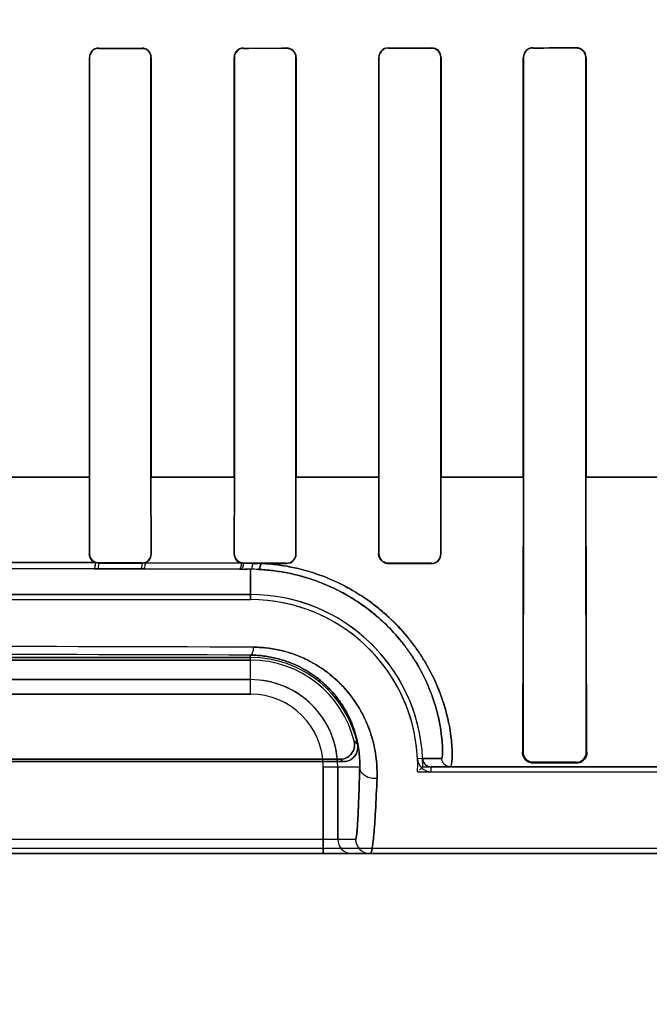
# Model space of a CAD drawing. Header units: millimetres. Extents: x 0 to 297, y 0 to 210.
# Tile 349 of 446: x 242.82 to 243.015, y 157.397 to 157.703. Entities that reach past the tile are written whole.
import ezdxf

# ---------------------------------------------------------------- set-up
doc = ezdxf.new("R2010")
doc.units = ezdxf.units.MM
doc.header["$LTSCALE"] = 16.335
doc.layers.get('0').update_dxf_attribs({"linetype": 'CONTINUOUS'})
for name, color, linetype in [('AXES_REF', 7, 'CONTINUOUS'), ('INTFCLR_1', 7, 'CONTINUOUS'), ('INTFCLR_72935', 7, 'CONTINUOUS')]:
    doc.layers.add(name, color=color, linetype=linetype)

msp = doc.modelspace()

# ---------------------------------------------------------------- linework, layer by layer
at = {"color": 7, "linetype": 'Continuous'}
for radius in [8.7262453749, 8.7255, 8.6696226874]:
    msp.add_circle((241.415033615, 154.4105885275), radius, dxfattribs=at)
msp.add_arc((241.415033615, 154.4105885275), 8.64, 278.2771290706, 261.7228709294, dxfattribs=at)
at = {"layer": 'AXES_REF', "color": 9, "linetype": 'Continuous'}
msp.add_circle((241.415033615, 154.4105885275), 5.3357191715, dxfattribs=at)
msp.add_arc((241.415033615, 154.4105885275), 7.9600610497, 94.4118118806, 85.5881881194, dxfattribs=at)
at = {"layer": 'INTFCLR_1', "color": 9, "linetype": 'Continuous'}
for p, q in [((242.8440352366, 157.6938560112), (242.8440352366, 157.6939510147)), ((242.8575352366, 157.6939578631), (242.8575352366, 157.6938624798)), ((242.8890352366, 157.6938827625), (242.8890352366, 157.6939793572)), ((242.9025352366, 157.6939909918), (242.9025352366, 157.6938937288)), ((242.9340352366, 157.693924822), (242.9340352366, 157.6940240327)), ((242.9475352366, 157.6940408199), (242.9475352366, 157.6939405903)), ((242.9790352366, 157.6939834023), (242.9790352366, 157.6940865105)), ((242.9925352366, 157.6941090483), (242.9925352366, 157.6940044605)), ((242.8411612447, 157.6910757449), (242.8412561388, 157.6910757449)), ((242.8603234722, 157.6910757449), (242.8604189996, 157.6910757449)), ((242.8861339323, 157.6910757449), (242.8862303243, 157.6910757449)), ((242.9053556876, 157.6910757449), (242.905453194, 157.6910757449)), ((242.9310903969, 157.6910757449), (242.9311892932, 157.6910757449)), ((242.9504036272, 157.6910757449), (242.9505042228, 157.6910757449)), ((242.9760292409, 157.6910757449), (242.9761318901, 157.6910757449)), ((242.995468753, 157.6910757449), (242.9955738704, 157.6910757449)), ((242.8153012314, 157.5605738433), (242.8412592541, 157.5605738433)), ((242.860326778, 157.5605738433), (242.8862297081, 157.5605738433)), ((242.9053552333, 157.5605738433), (242.931189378, 157.5605738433)), ((242.9504035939, 157.5605738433), (242.9761322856, 157.5605738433)), ((242.9954717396, 157.5605738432), (243.0210610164, 157.5605738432)), ((242.8412475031, 157.5367195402), (242.841149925, 157.5367195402)), ((242.8604303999, 157.5367195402), (242.8603321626, 157.5367195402)), ((242.8862215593, 157.5367195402), (242.8861224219, 157.5367195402)), ((242.9054648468, 157.5367195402), (242.9053645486, 157.5367195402)), ((242.9311803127, 157.5367195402), (242.9310785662, 157.5367195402)), ((242.9505162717, 157.5367195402), (242.9504127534, 157.5367195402)), ((242.8135053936, 157.5321708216), (242.8426649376, 157.5321210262)), ((242.8429959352, 157.5340240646), (242.8136738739, 157.5340754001)), ((242.8426649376, 157.5321210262), (242.8437073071, 157.5321187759)), ((242.8437073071, 157.5321187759), (242.8571327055, 157.5320841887)), ((242.8440352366, 157.5338299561), (242.8440352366, 157.5339284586)), ((242.8571327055, 157.5320841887), (242.8580694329, 157.5320814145)), ((242.8575352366, 157.5339219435), (242.8575352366, 157.5338230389)), ((242.8580694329, 157.5320814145), (242.8877955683, 157.5319783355)), ((242.8883778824, 157.5338769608), (242.8584862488, 157.5339832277)), ((242.8877955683, 157.5319783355), (242.8884547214, 157.5319756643)), ((242.8884547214, 157.5319756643), (242.8903421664, 157.5319678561)), ((242.8890352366, 157.5338013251), (242.8890352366, 157.5339015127)), ((242.8912852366, 157.5225216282), (242.8912852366, 157.5319638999)), ((242.9025352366, 157.5338904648), (242.9025352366, 157.5337895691)), ((242.9340352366, 157.5337561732), (242.9340352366, 157.5338591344)), ((242.9475352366, 157.5338432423), (242.9475352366, 157.5337391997)), ((242.8912852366, 157.4931536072), (242.8912852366, 157.5052652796)), ((242.8912852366, 157.4976529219), (242.6752852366, 157.4976529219)), ((242.6752852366, 157.4931536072), (242.8912852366, 157.4931536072)), ((242.9447563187, 157.4731461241), (242.9431712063, 157.4730699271)), ((242.9447563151, 157.473146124), (242.9506823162, 157.4731584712)), ((242.9759904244, 157.4750757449), (242.9757889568, 157.4750757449)), ((242.9958215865, 157.4750757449), (242.9956137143, 157.4750757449)), ((242.9138630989, 157.4705757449), (242.9138630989, 157.4435757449)), ((242.9138630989, 157.4705757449), (242.9251854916, 157.4705757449)), ((242.9183624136, 157.4480757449), (242.9183624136, 157.4705757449)), ((242.9474537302, 157.4689888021), (242.9474536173, 157.4705757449)), ((243.1626820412, 157.4705757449), (242.9474536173, 157.4705757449)), ((242.9790352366, 157.4717693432), (242.9790352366, 157.4720128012)), ((242.9925352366, 157.4719893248), (242.9925352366, 157.4717403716)), ((242.642636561, 157.4480757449), (242.9239339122, 157.4480757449)), ((243.1626812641, 157.4435757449), (242.4038891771, 157.4435757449))]:
    msp.add_line(p, q, dxfattribs=at)
at = {"layer": 'INTFCLR_1', "color": 6, "linetype": 'Continuous'}
for p, q in [((242.8411612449, 157.691075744), (242.8411612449, 157.5605757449)), ((242.8412561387, 157.6910757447), (242.8412561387, 157.5605757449)), ((242.8603234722, 157.5605757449), (242.8603234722, 157.6910757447)), ((242.8604189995, 157.5605757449), (242.8604189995, 157.691075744)), ((242.8861339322, 157.691075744), (242.8861339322, 157.5605757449)), ((242.8862303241, 157.6910757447), (242.8862303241, 157.5605757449)), ((242.9053556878, 157.5605757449), (242.9053556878, 157.6910757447)), ((242.9054531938, 157.5605757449), (242.9054531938, 157.691075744)), ((242.9310903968, 157.691075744), (242.9310903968, 157.5605757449)), ((242.931189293, 157.6910757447), (242.931189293, 157.5605757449)), ((242.9504036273, 157.5605757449), (242.9504036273, 157.6910757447)), ((242.9505042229, 157.5605757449), (242.9505042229, 157.691075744)), ((242.9760292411, 157.691075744), (242.9760292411, 157.5605757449)), ((242.9761318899, 157.6910757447), (242.9761318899, 157.5605757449)), ((242.995468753, 157.5605757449), (242.995468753, 157.6910757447)), ((242.9955738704, 157.5605757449), (242.9955738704, 157.691075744)), ((242.8411612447, 157.560575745), (242.841149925, 157.5367195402)), ((242.8412561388, 157.560575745), (242.8412475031, 157.5367195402)), ((242.8603321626, 157.5367195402), (242.8603234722, 157.560575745)), ((242.8604303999, 157.5367195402), (242.8604189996, 157.560575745)), ((242.8861339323, 157.560575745), (242.8861224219, 157.5367195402)), ((242.8862303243, 157.560575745), (242.8862215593, 157.5367195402)), ((242.9053645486, 157.5367195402), (242.9053556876, 157.560575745)), ((242.9054648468, 157.5367195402), (242.905453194, 157.560575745)), ((242.9310903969, 157.560575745), (242.9310785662, 157.5367195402)), ((242.9311892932, 157.560575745), (242.9311803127, 157.5367195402)), ((242.9504127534, 157.5367195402), (242.9504036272, 157.560575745)), ((242.9505162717, 157.5367195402), (242.9505042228, 157.560575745)), ((242.9760292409, 157.5605757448), (242.9757889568, 157.4750757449)), ((242.9761318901, 157.5605757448), (242.9759904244, 157.4750757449)), ((242.9956137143, 157.4750757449), (242.995468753, 157.5605757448)), ((242.9958215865, 157.4750757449), (242.9955738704, 157.5605757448)), ((242.8440352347, 157.5338299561), (242.8429959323, 157.5340240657)), ((242.8440352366, 157.5339284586), (242.8575352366, 157.5339219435)), ((242.8575352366, 157.5338230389), (242.8440352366, 157.5338299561)), ((242.8890352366, 157.5339015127), (242.9025352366, 157.5338904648)), ((242.891882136, 157.5337989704), (242.889984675, 157.5338005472)), ((242.8944830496, 157.5337967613), (242.8927495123, 157.5337982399)), ((242.9025352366, 157.5337895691), (242.8944830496, 157.5337967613)), ((242.9340352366, 157.5338591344), (242.9475352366, 157.5338432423)), ((242.9340352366, 157.5337561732), (242.9475352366, 157.5337391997)), ((242.8912852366, 157.524108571), (242.6752852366, 157.524108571)), ((242.6752852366, 157.5225216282), (242.8912852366, 157.5225216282)), ((242.6752852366, 157.5045216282), (242.8912852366, 157.5045216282)), ((242.8912852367, 157.5037342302), (242.6752852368, 157.5037342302)), ((242.6474415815, 157.4729500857), (242.919128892, 157.4729500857)), ((242.9201162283, 157.4721626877), (242.6464542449, 157.4721626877)), ((242.9790352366, 157.4720128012), (242.9925352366, 157.4719893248)), ((242.9790352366, 157.4717693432), (242.9925352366, 157.4717403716)), ((242.9474536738, 157.4689888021), (243.1725352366, 157.4689888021)), ((243.1626820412, 157.4451626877), (242.4038884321, 157.4451626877))]:
    msp.add_line(p, q, dxfattribs=at)
at = {"layer": 'INTFCLR_1', "color": 7, "linetype": 'Continuous'}
msp.add_lwpolyline([(242.9340352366, 157.5337561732), (242.9339066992, 157.5337591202), (242.9337782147, 157.5337676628), (242.9336500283, 157.5337818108), (242.9335225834, 157.5338015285), (242.9333959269, 157.5338268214), (242.933269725, 157.5338578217), (242.9331440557, 157.533894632), (242.9330193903, 157.5339372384), (242.9328960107, 157.5339856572)], dxfattribs=at)
at = {"layer": 'INTFCLR_1', "color": 6, "linetype": 'Continuous'}
for centre, radius, start, end in [((242.8440367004, 157.6910755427), 0.0028754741, 90.0291658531, 179.9959891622), ((242.8575366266, 157.6910756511), 0.0027868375, 0.0019232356, 90.02857993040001), ((242.8890377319, 157.6910755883), 0.0029037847, 90.0492335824, 179.9969285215), ((242.9025368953, 157.6910746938), 0.0029162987, 0.0206325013, 90.03258351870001), ((242.9025374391, 157.6910755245), 0.002818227, 0.0044764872, 90.0447732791), ((242.934039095, 157.6910754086), 0.0029486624, 90.07497625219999, 179.9934830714), ((242.9475381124, 157.6910747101), 0.0029661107, 0.0199713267, 90.05555009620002), ((242.9475377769, 157.6910747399), 0.0028658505, 0.02008877, 90.0507851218), ((242.9790409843, 157.6910747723), 0.0030117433, 90.1093410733, 179.9815152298), ((242.9925390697, 157.6910747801), 0.0029296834, 0.0188647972, 90.07496866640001), ((242.9925395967, 157.6910747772), 0.0030342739, 0.0182560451, 90.08233243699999), ((242.8575366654, 157.5367174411), 0.002795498, 269.9707165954, 0.04302164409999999), ((242.9025378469, 157.5367165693), 0.0029270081, 269.9489032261, 0.0581549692), ((242.9025376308, 157.5367173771), 0.0028269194, 269.9514744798, 0.0438416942), ((242.9475390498, 157.5367164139), 0.0029772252, 269.9266161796, 0.0601649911), ((242.9475387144, 157.5367172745), 0.0028740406, 269.930667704, 0.0451670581), ((242.8575334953, 157.5367364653), 0.0029134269, 270.0341582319, 289.0880984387), ((242.8890386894, 157.536725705), 0.0029243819, 256.940469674, 269.9323622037), ((242.8912852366, 157.4705757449), 0.0535328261, 2.752115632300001, 90.00000002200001), ((242.8912852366, 157.4705757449), 0.0519458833, 2.7521172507, 89.99999981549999), ((242.8912852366, 157.4705757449), 0.0339458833, 11.8889150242, 89.9999997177), ((242.8912852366, 157.4705757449), 0.0331584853, 13.8352360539, 89.9999998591), ((242.9474534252, 157.4732759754), 0.004287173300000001, 182.7547671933, 270.0040800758), ((242.9474534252, 157.4732759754), 0.0027002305, 182.7555718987, 270.0040764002), ((242.9925405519, 157.4750624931), 0.0030731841, 269.9009024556, 0.2470645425)]:
    msp.add_arc(centre, radius, start, end, dxfattribs=at)
at = {"layer": 'INTFCLR_1', "color": 9, "linetype": 'Continuous'}
for centre, radius, start, end in [((242.891016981, 157.4710922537), 0.06087223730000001, 87.41888879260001, 89.7475080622), ((242.7831778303, 131.2576342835), 26.2503226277, 89.7620658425, 90.23746647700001), ((242.7832856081, 130.6339043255), 26.8715781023, 89.76972176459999, 90.23027982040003), ((242.8912852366, 157.4705757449), 0.027077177, 0, 89.9999999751), ((242.8912852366, 157.4705757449), 0.0225778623, 359.9999999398, 89.99999975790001), ((242.8654411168, 157.4141439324), 0.0866663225, 47.04018103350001, 47.95594694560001), ((242.8732664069, 157.4144293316), 0.0743508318, 50.94114727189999, 51.9143403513), ((242.922862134, 157.4480754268), 0.0044997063, 179.9959491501, 269.9948331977), ((242.928433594, 157.4480753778), 0.004499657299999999, 179.9953249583, 269.9964844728)]:
    msp.add_arc(centre, radius, start, end, dxfattribs=at)
at = {"layer": 'INTFCLR_1', "color": 6, "linetype": 'Continuous'}
for centre, major_axis, ratio, start_param, end_param in [((242.7832852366, 157.695575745), (0.4693968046, 0), 0.0034906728, -1.4410108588, -1.4119473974), ((242.7832852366, 157.695575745), (0.4963968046, 0), 0.0034906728, -1.4481068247, -1.4206549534), ((242.7832852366, 157.6955757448), (0.4693968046, 0), 0.0034906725, -1.3435565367, -1.313931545), ((242.7832852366, 157.6955757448), (0.4963968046, 0), 0.0034906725, -1.3561158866, -1.328192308), ((242.7832852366, 157.6955757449), (0.4693968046, 0), 0.0034906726, -1.2438455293, -1.2133136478), ((242.7832852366, 157.6955757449), (0.4963968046, 0), 0.0034906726, -1.2622347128, -1.2335556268), ((242.7832852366, 157.6955757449), (0.4693968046, 0), 0.0034906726, -1.140627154, -1.1087454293), ((242.7832852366, 157.6955757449), (0.4963968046, 0), 0.0034906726, -1.165444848, -1.1356558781)]:
    msp.add_ellipse(centre, major_axis=major_axis, ratio=ratio, start_param=start_param, end_param=end_param, dxfattribs=at)
for points, knots in [([(242.8440352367, 157.6938560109), (242.8434953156, 157.6938557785), (242.8420523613, 157.6934463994), (242.8412561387, 157.6919473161), (242.8412561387, 157.6910757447)], [0, 0, 0, 0, 0.3825178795, 1, 1, 1, 1]), ([(242.8604189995, 157.691075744), (242.8604189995, 157.6916311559), (242.8599993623, 157.6931270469), (242.8584435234, 157.6939583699), (242.8575352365, 157.693957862)], [0, 0, 0, 0, 0.3794577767, 1, 1, 1, 1]), ([(242.8890352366, 157.6938827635), (242.8884869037, 157.6938823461), (242.8870297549, 157.6934653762), (242.8862303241, 157.6919524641), (242.8862303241, 157.6910757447)], [0, 0, 0, 0, 0.3847809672, 1, 1, 1, 1]), ([(242.9340352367, 157.6939248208), (242.9334732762, 157.6939241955), (242.9319935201, 157.6934950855), (242.931189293, 157.691960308), (242.931189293, 157.6910757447)], [0, 0, 0, 0, 0.3884904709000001, 1, 1, 1, 1]), ([(242.9790352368, 157.6939834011), (242.9784535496, 157.6939825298), (242.9769420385, 157.6935358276), (242.9761318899, 157.6919705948), (242.9761318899, 157.6910757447)], [0, 0, 0, 0, 0.3939538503, 1, 1, 1, 1]), ([(242.8429959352, 157.5340240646), (242.8425554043, 157.5341943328), (242.8415804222, 157.5348728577), (242.8411492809, 157.5360532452), (242.841149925, 157.5367195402)], [0, 0, 0, 0, 0.4148046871, 1, 1, 1, 1]), ([(242.8412475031, 157.5367195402), (242.8412471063, 157.5361774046), (242.8416560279, 157.5347283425), (242.8431607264, 157.5339288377), (242.8440352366, 157.5339284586)], [0, 0, 0, 0, 0.38268962, 1, 1, 1, 1]), ([(242.8584862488, 157.5339832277), (242.8589573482, 157.5341468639), (242.8599823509, 157.5348282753), (242.8604310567, 157.5360449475), (242.8604303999, 157.5367195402)], [0, 0, 0, 0, 0.4250477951, 1, 1, 1, 1]), ([(242.8861224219, 157.5367195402), (242.8861218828, 157.5361711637), (242.8864885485, 157.5348657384), (242.887665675, 157.5340424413), (242.8883778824, 157.5338769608)], [0, 0, 0, 0, 0.4285680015, 1, 1, 1, 1]), ([(242.8862215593, 157.5367195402), (242.886221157, 157.5361780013), (242.8866280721, 157.5347165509), (242.8881471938, 157.5339021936), (242.8890352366, 157.5339015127)], [0, 0, 0, 0, 0.3788093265, 1, 1, 1, 1]), ([(242.9311803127, 157.5367195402), (242.9311798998, 157.5361771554), (242.9315855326, 157.5346956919), (242.9331274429, 157.5338601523), (242.9340352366, 157.5338591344)], [0, 0, 0, 0, 0.3740123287, 1, 1, 1, 1]), ([(242.919128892, 157.4729500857), (242.9196222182, 157.4729500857), (242.9206136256, 157.4731136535), (242.9219327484, 157.4738234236), (242.922947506, 157.4749217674), (242.9236525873, 157.4765087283), (242.9236569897, 157.4777932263), (242.9234817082, 157.4785049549)], [0, 0, 0, 0, 0.1831398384, 0.3651953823, 0.546521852, 0.727886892, 1, 1, 1, 1]), ([(242.9245029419, 157.4775691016), (242.924602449, 157.4770964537), (242.9246507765, 157.4761114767), (242.9242445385, 157.4746955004), (242.923410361, 157.4734815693), (242.9220481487, 157.4724594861), (242.9208304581, 157.4721626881), (242.9201162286, 157.4721626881)], [0, 0, 0, 0, 0.1827103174, 0.3654384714, 0.5479257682, 0.7298247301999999, 1, 1, 1, 1]), ([(242.9757889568, 157.4750757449), (242.9757825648, 157.4745442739), (242.9760232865, 157.4735433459), (242.9771180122, 157.4721999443), (242.9783203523, 157.4717708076), (242.9790352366, 157.4717693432)], [0, 0, 0, 0, 0.313544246, 0.5782796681, 1, 1, 1, 1]), ([(242.9759904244, 157.4750757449), (242.975987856, 157.4744508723), (242.9764628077, 157.4728554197), (242.9781066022, 157.4720143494), (242.9790352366, 157.4720128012)], [0, 0, 0, 0, 0.4022352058, 1, 1, 1, 1])]:
    msp.add_open_spline(points, degree=3, knots=knots, dxfattribs=at)
at = {"layer": 'INTFCLR_1', "color": 7, "linetype": 'Continuous'}
for points, knots in [([(242.9310785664, 157.5367195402), (242.931076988, 157.5361578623), (242.9314988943, 157.5346238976), (242.9330948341, 157.5337557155), (242.9340352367, 157.5337561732)], [0, 0, 0, 0, 0.3739341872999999, 1, 1, 1, 1]), ([(242.9925352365, 157.4717403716), (242.9929923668, 157.4717414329), (242.9939217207, 157.4719388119), (242.9953426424, 157.472969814), (242.9958241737, 157.4742820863), (242.9958215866, 157.4750757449)], [0, 0, 0, 0, 0.2670795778, 0.5363016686, 1, 1, 1, 1])]:
    msp.add_open_spline(points, degree=3, knots=knots, dxfattribs=at)
at = {"layer": 'INTFCLR_1', "color": 9, "linetype": 'Continuous'}
for points, knots in [([(242.8429959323, 157.5340240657), (242.8429767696, 157.5335684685), (242.842933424, 157.5329401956), (242.842809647, 157.5323587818), (242.8427224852, 157.5321287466), (242.8426649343, 157.5321210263)], [0, 0, 0, 0, 0.6993437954, 0.9109465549, 1, 1, 1, 1]), ([(242.8440352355, 157.5338299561), (242.8440130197, 157.5334183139), (242.8439118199, 157.5329733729), (242.8438792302, 157.5321414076), (242.8437073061, 157.5321187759)], [0, 0, 0, 0, 0.7039054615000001, 1, 1, 1, 1]), ([(242.8575352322, 157.5338230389), (242.8575084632, 157.5334041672), (242.8574180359, 157.5329353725), (242.8573139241, 157.5321036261), (242.8571327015, 157.5320841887)], [0, 0, 0, 0, 0.6972332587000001, 1, 1, 1, 1]), ([(242.8584862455, 157.5339832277), (242.8584620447, 157.533526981), (242.858364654, 157.5330189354), (242.8582678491, 157.532102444), (242.8580694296, 157.5320814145)], [0, 0, 0, 0, 0.6960312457, 1, 1, 1, 1]), ([(242.8883778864, 157.5338769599), (242.8883438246, 157.5334190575), (242.8882634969, 157.5328615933), (242.888010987, 157.5319944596), (242.8877955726, 157.5319783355)], [0, 0, 0, 0, 0.6800622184, 1, 1, 1, 1]), ([(242.88903524, 157.5338013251), (242.8889990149, 157.533359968), (242.8889198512, 157.532818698), (242.8886629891, 157.5319911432), (242.8884547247, 157.5319756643)], [0, 0, 0, 0, 0.6795377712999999, 1, 1, 1, 1]), ([(242.891882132, 157.5337989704), (242.8918451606, 157.5333551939), (242.8917661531, 157.5328065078), (242.8914963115, 157.5319791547), (242.8912852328, 157.5319638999)], [0, 0, 0, 0, 0.6778576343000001, 1, 1, 1, 1]), ([(242.8944830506, 157.5337967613), (242.8944272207, 157.5333343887), (242.8943243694, 157.5327536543), (242.8939841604, 157.5319087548), (242.8937582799, 157.5319027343)], [0, 0, 0, 0, 0.6733216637, 1, 1, 1, 1]), ([(242.9506823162, 157.4731584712), (242.950772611, 157.4731603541), (242.9508250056, 157.4736360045), (242.9509196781, 157.474234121), (242.9509396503, 157.4755147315), (242.9509130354, 157.4769073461), (242.9508173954, 157.4784663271), (242.9506061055, 157.4807127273), (242.9501152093, 157.4839942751), (242.9493017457, 157.487538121), (242.9484992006, 157.4902409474), (242.9479381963, 157.4919178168), (242.9469514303, 157.4946489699), (242.9450958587, 157.4989135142), (242.9427386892, 157.503057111), (242.9408764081, 157.5058553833), (242.9394961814, 157.5078017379), (242.9368303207, 157.511220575), (242.933347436, 157.5149126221), (242.9299415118, 157.5178905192), (242.9278402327, 157.5195511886), (242.9245124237, 157.5220032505), (242.9190957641, 157.525317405), (242.9125455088, 157.5281567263), (242.9069897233, 157.5298861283), (242.9012047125, 157.5312356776), (242.8967476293, 157.5317679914), (242.8937582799, 157.5319027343)], [0, 0, 0, 0, 0.0029919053, 0.0110777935, 0.0243792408, 0.0429042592, 0.058192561, 0.07586276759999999, 0.1177336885, 0.1679505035, 0.1961907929, 0.2111044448, 0.2265222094, 0.2923864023, 0.3648838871, 0.384083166, 0.4037307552, 0.4439154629, 0.5276324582, 0.5713409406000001, 0.5937027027, 0.616339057, 0.7082652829, 0.8033325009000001, 0.8520081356, 0.9008693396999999, 1, 1, 1, 1]), ([(242.9533793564, 157.4705757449), (242.9534911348, 157.4705757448), (242.9536737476, 157.4710414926), (242.953790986, 157.4717500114), (242.9539138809, 157.4731015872), (242.9539341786, 157.4746149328), (242.9538890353, 157.476291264), (242.9537298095, 157.4787105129), (242.953287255, 157.4822420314), (242.9524926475, 157.4860586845), (242.9516881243, 157.4889696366), (242.9511207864, 157.490775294), (242.9501188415, 157.4937131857), (242.9482172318, 157.498299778), (242.9457758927, 157.5027624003), (242.9438396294, 157.5057761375), (242.942404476, 157.5078700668), (242.9396303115, 157.5115451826), (242.9359939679, 157.5155182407), (242.9324282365, 157.5187253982), (242.9302282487, 157.5205126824), (242.9267474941, 157.5231480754), (242.9210770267, 157.5267112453), (242.9142030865, 157.5297683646), (242.9083712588, 157.5316292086), (242.9023017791, 157.5330800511), (242.8976215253, 157.5336523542), (242.8944830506, 157.5337967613)], [0, 0, 0, 0, 0.003486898, 0.0118306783, 0.0253686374, 0.044159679, 0.0596403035, 0.0775150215, 0.1198323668, 0.1705134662, 0.1989847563, 0.214011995, 0.2295496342, 0.2958092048, 0.3686035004, 0.3878602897, 0.4075449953, 0.4477792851, 0.5314286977, 0.5750165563, 0.597294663, 0.6198308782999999, 0.7111959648, 0.8054560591, 0.8536503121, 0.9019924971, 1, 1, 1, 1]), ([(242.8921881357, 157.5077304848), (242.892148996, 157.5074010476), (242.8920297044, 157.506682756), (242.89183811, 157.5058657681), (242.8914719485, 157.5052792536), (242.8912852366, 157.5052652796)], [0, 0, 0, 0, 0.3686700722, 0.7919314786, 1, 1, 1, 1]), ([(242.9305696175, 157.4669763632), (242.9306485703, 157.4690073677), (242.9304799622, 157.4732424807), (242.9294173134, 157.4785447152), (242.9281556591, 157.482294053), (242.9272509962, 157.4844934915), (242.9256639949, 157.4878864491), (242.9232850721, 157.4917170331), (242.9203375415, 157.4951877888), (242.9184296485, 157.497111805), (242.9153017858, 157.4999450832), (242.9117301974, 157.5023783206), (242.9078482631, 157.5043022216), (242.9050866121, 157.5054644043), (242.9014708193, 157.5066337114), (242.8976970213, 157.5073602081), (242.8945818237, 157.5076719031), (242.8929902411, 157.5077288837), (242.8921881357, 157.5077304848)], [0, 0, 0, 0, 0.0977077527, 0.2028363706, 0.2587347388, 0.2876544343, 0.317117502, 0.4387813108, 0.5027649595, 0.5357085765, 0.568963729, 0.7056218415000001, 0.7412693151, 0.7771963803, 0.8495710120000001, 0.9235103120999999, 0.9614412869, 1, 1, 1, 1]), ([(242.9251854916, 157.4705757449), (242.9252330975, 157.4723018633), (242.9250512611, 157.4759055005), (242.924079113, 157.4804101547), (242.9229516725, 157.4835949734), (242.9221447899, 157.4854641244), (242.9207335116, 157.488358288), (242.9186238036, 157.4916203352), (242.916028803, 157.4945696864), (242.9143483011, 157.4962068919), (242.9115877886, 157.4986271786), (242.9084472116, 157.5007028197), (242.9050383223, 157.5023348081), (242.9026118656, 157.5033309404), (242.8994329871, 157.5043246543), (242.8961209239, 157.504947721), (242.8933861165, 157.505212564), (242.8919892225, 157.5052620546), (242.8912852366, 157.5052652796)], [0, 0, 0, 0, 0.0959594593, 0.1995928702, 0.2548412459, 0.2834842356, 0.3126854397, 0.4337578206, 0.4977028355, 0.5307025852, 0.5640660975, 0.7017044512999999, 0.7377296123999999, 0.7740631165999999, 0.8473851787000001, 0.9223847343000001, 0.9608780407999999, 1, 1, 1, 1]), ([(242.9533793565, 157.4705757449), (242.9527087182, 157.4705757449), (242.9513145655, 157.4711191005), (242.9507114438, 157.472488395), (242.9506823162, 157.4731584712)], [0, 0, 0, 0, 0.4999736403, 1, 1, 1, 1]), ([(242.9251854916, 157.4705757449), (242.9251056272, 157.4673123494), (242.9249787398, 157.4627570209), (242.92478238, 157.4576379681), (242.9246728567, 157.4552825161), (242.9245758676, 157.4533839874), (242.9244455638, 157.4515139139), (242.9243218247, 157.4496340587), (242.9241293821, 157.4487758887), (242.9240643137, 157.4480770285), (242.9239339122, 157.4480757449)], [0, 0, 0, 0, 0.433822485, 0.6057424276, 0.6805165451, 0.7475306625, 0.8573118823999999, 0.9353819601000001, 0.9826693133, 1, 1, 1, 1]), ([(242.9305696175, 157.4669763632), (242.9299554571, 157.4668811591), (242.928639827, 157.4669025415), (242.9268237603, 157.4676060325), (242.9255149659, 157.4689263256), (242.9251918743, 157.4700626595), (242.9251854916, 157.4705757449)], [0, 0, 0, 0, 0.2575068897, 0.5335811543, 0.787394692, 1, 1, 1, 1]), ([(242.9284333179, 157.4435757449), (242.9285914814, 157.4435757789), (242.9288562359, 157.4442269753), (242.9290755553, 157.4452213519), (242.9293598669, 157.4471316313), (242.9295569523, 157.4490979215), (242.9297260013, 157.451069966), (242.9299087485, 157.4535203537), (242.930235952, 157.4588421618), (242.9304396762, 157.4635815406), (242.9305696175, 157.4669763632)], [0, 0, 0, 0, 0.0200957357, 0.0681862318, 0.1464023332, 0.2559464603, 0.3227422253, 0.3972360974, 0.5683490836, 1, 1, 1, 1])]:
    msp.add_open_spline(points, degree=3, knots=knots, dxfattribs=at)
at = {"layer": 'INTFCLR_1', "color": 7, "linetype": 'Continuous'}
msp.add_open_spline([(242.9958215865, 157.4750757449), (242.9958286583, 157.4745139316), (242.9957294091, 157.4739040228), (242.9954113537, 157.4734408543)], degree=3, dxfattribs=at)
at = {"layer": 'INTFCLR_72935', "color": 9, "linetype": 'Continuous'}
for p, q in [((242.8440352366, 157.6939510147), (242.8440352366, 157.6938560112)), ((242.8575352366, 157.6938624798), (242.8575352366, 157.6939578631)), ((242.8890352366, 157.6939793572), (242.8890352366, 157.6938827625)), ((242.9025352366, 157.6938937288), (242.9025352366, 157.6939909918)), ((242.9340352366, 157.6940240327), (242.9340352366, 157.693924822)), ((242.9475352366, 157.6939405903), (242.9475352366, 157.6940408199)), ((242.9790352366, 157.6940865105), (242.9790352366, 157.6939834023)), ((242.9925352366, 157.6940044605), (242.9925352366, 157.6941090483)), ((242.8412561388, 157.6910757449), (242.8411612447, 157.6910757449)), ((242.8604189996, 157.6910757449), (242.8603234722, 157.6910757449)), ((242.8862303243, 157.6910757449), (242.8861339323, 157.6910757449)), ((242.905453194, 157.6910757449), (242.9053556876, 157.6910757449)), ((242.9311892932, 157.6910757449), (242.9310903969, 157.6910757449)), ((242.9505042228, 157.6910757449), (242.9504036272, 157.6910757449)), ((242.9761318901, 157.6910757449), (242.9760292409, 157.6910757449)), ((242.9955738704, 157.6910757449), (242.995468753, 157.6910757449)), ((242.8412602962, 157.5605738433), (242.8153017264, 157.5605738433)), ((242.8862296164, 157.5605738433), (242.8603250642, 157.5605738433)), ((242.9311894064, 157.5605738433), (242.9053554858, 157.5605738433)), ((242.9761333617, 157.5605738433), (242.950403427, 157.5605738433)), ((243.0210606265, 157.5605738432), (242.9954727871, 157.5605738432)), ((242.841149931, 157.5367257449), (242.8412475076, 157.5367257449)), ((242.8603321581, 157.5367257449), (242.8604303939, 157.5367257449)), ((242.886122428, 157.5367257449), (242.8862215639, 157.5367257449)), ((242.905364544, 157.5367257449), (242.9054648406, 157.5367257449)), ((242.9310785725, 157.5367257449), (242.9311803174, 157.5367257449)), ((242.9504127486, 157.5367257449), (242.9505162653, 157.5367257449)), ((242.8426811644, 157.5321209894), (242.8134909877, 157.5321708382)), ((242.8136593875, 157.5340754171), (242.8430122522, 157.5340240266)), ((242.8437069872, 157.5321187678), (242.8426811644, 157.5321209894)), ((242.8571323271, 157.5320841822), (242.8437069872, 157.5321187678)), ((242.8440352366, 157.5339346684), (242.8440352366, 157.5338361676)), ((242.8580516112, 157.5320814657), (242.8571323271, 157.5320841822)), ((242.8575352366, 157.5338292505), (242.8575352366, 157.5339281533)), ((242.8878232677, 157.5319782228), (242.8580516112, 157.5320814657)), ((242.8584683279, 157.5339832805), (242.8884057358, 157.5338768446)), ((242.8884542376, 157.531975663), (242.8878232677, 157.5319782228)), ((242.8890352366, 157.5339077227), (242.8890352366, 157.5338075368)), ((242.8912852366, 157.5319638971), (242.8893983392, 157.5319717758)), ((242.8912852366, 157.5319638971), (242.8912852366, 157.5225216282)), ((242.9025352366, 157.5337957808), (242.9025352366, 157.5338966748)), ((242.9340352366, 157.5338653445), (242.9340352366, 157.5337623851)), ((242.9475352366, 157.5337454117), (242.9475352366, 157.5338494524)), ((242.8912852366, 157.4931536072), (242.8912852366, 157.5052652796)), ((242.6752852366, 157.4976529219), (242.8912852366, 157.4976529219)), ((242.8912852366, 157.4931536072), (242.6752852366, 157.4931536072)), ((242.9506823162, 157.4731584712), (242.9447563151, 157.473146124)), ((242.9757889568, 157.4750757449), (242.9759904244, 157.4750757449)), ((242.9956137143, 157.4750757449), (242.9958215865, 157.4750757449)), ((242.9138630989, 157.4435757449), (242.9138630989, 157.4705757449)), ((242.9138630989, 157.4705757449), (242.9251854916, 157.4705757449)), ((242.9183624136, 157.4705757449), (242.9183624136, 157.4480757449)), ((242.9474536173, 157.4705757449), (243.1626820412, 157.4705757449)), ((242.9790352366, 157.4720128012), (242.9790352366, 157.4717693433)), ((242.9925352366, 157.4717403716), (242.9925352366, 157.4719893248)), ((242.642636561, 157.4480757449), (242.9239339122, 157.4480757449)), ((242.4038892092, 157.4435757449), (243.1626812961, 157.4435757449))]:
    msp.add_line(p, q, dxfattribs=at)
at = {"layer": 'INTFCLR_72935', "color": 6, "linetype": 'Continuous'}
for p, q in [((242.8411612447, 157.5605757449), (242.8411612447, 157.691075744)), ((242.841256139, 157.5605757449), (242.841256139, 157.6910757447)), ((242.860323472, 157.6910757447), (242.860323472, 157.5605757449)), ((242.8604189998, 157.691075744), (242.8604189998, 157.5605757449)), ((242.8861339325, 157.5605757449), (242.8861339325, 157.691075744)), ((242.8862303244, 157.5605757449), (242.8862303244, 157.6910757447)), ((242.9053556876, 157.6910757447), (242.9053556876, 157.5605757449)), ((242.9054531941, 157.691075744), (242.9054531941, 157.5605757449)), ((242.9310903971, 157.5605757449), (242.9310903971, 157.691075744)), ((242.9311892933, 157.5605757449), (242.9311892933, 157.6910757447)), ((242.9504036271, 157.6910757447), (242.9504036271, 157.5605757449)), ((242.9505042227, 157.691075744), (242.9505042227, 157.5605757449)), ((242.9760292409, 157.5605757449), (242.9760292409, 157.691075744)), ((242.9761318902, 157.5605757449), (242.9761318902, 157.6910757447)), ((242.9954687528, 157.6910757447), (242.9954687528, 157.5605757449)), ((242.9955738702, 157.691075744), (242.9955738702, 157.5605757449)), ((242.8411612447, 157.5605757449), (242.841149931, 157.5367257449)), ((242.8412475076, 157.5367257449), (242.8412561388, 157.5605757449)), ((242.8603234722, 157.5605757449), (242.860332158, 157.5367257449)), ((242.8604303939, 157.5367257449), (242.8604189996, 157.5605757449)), ((242.8861339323, 157.5605757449), (242.886122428, 157.5367257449)), ((242.8862215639, 157.5367257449), (242.8862303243, 157.5605757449)), ((242.9053556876, 157.5605757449), (242.905364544, 157.5367257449)), ((242.9054648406, 157.5367257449), (242.905453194, 157.5605757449)), ((242.9310903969, 157.5605757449), (242.9310785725, 157.5367257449)), ((242.9311803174, 157.5367257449), (242.9311892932, 157.5605757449)), ((242.9504036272, 157.5605757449), (242.9504127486, 157.5367257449)), ((242.9505162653, 157.5367257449), (242.9505042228, 157.5605757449)), ((242.9760292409, 157.5605757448), (242.9757889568, 157.4750757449)), ((242.9759904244, 157.4750757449), (242.9761318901, 157.5605757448)), ((242.995468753, 157.5605757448), (242.9956137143, 157.4750757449)), ((242.9958215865, 157.4750757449), (242.9955738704, 157.5605757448)), ((242.8430122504, 157.5340240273), (242.8440352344, 157.5338361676)), ((242.8575352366, 157.5339281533), (242.8440352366, 157.5339346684)), ((242.8440352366, 157.5338361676), (242.8575352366, 157.5338292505)), ((242.9025352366, 157.5338966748), (242.8890352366, 157.5339077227)), ((242.8890352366, 157.5338075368), (242.8909339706, 157.5338059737)), ((242.8918826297, 157.5338051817), (242.8935225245, 157.5338037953)), ((242.8943419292, 157.5338030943), (242.9025352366, 157.5337957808)), ((242.9475352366, 157.5338494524), (242.9340352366, 157.5338653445)), ((242.9340352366, 157.5337623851), (242.9475352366, 157.5337454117)), ((242.6752852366, 157.524108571), (242.8912852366, 157.524108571)), ((242.6752852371, 157.5225216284), (242.8912852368, 157.5225216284)), ((242.8912852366, 157.5045216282), (242.6752852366, 157.5045216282)), ((242.6752852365, 157.5037342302), (242.8912852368, 157.5037342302)), ((242.9191288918, 157.4729500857), (242.6474415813, 157.4729500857)), ((242.6464542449, 157.4721626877), (242.9201162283, 157.4721626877)), ((242.9448180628, 157.4705757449), (242.943743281, 157.4695117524)), ((242.9448180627, 157.4705757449), (242.9474536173, 157.4705757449)), ((242.9925352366, 157.4719893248), (242.9790352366, 157.4720128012)), ((242.9790352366, 157.4717693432), (242.9925352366, 157.4717403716)), ((242.9432068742, 157.4689888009), (243.1725352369, 157.4689888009)), ((243.1626820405, 157.4451626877), (242.4038884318, 157.4451626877))]:
    msp.add_line(p, q, dxfattribs=at)
at = {"layer": 'INTFCLR_72935', "color": 7, "linetype": 'Continuous'}
msp.add_lwpolyline([(242.9328951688, 157.5339922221), (242.9330166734, 157.5339444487), (242.9331402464, 157.5339020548), (242.9332656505, 157.5338651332), (242.9333929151, 157.5338337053), (242.9335215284, 157.5338079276), (242.9336504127, 157.5337879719), (242.9337790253, 157.5337738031), (242.933907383, 157.5337653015), (242.9340352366, 157.5337623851)], dxfattribs=at)
at = {"layer": 'INTFCLR_72935', "color": 6, "linetype": 'Continuous'}
for centre, radius, start, end in [((242.8440365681, 157.6910755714), 0.0027804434, 90.0274416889, 179.9964294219), ((242.8575367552, 157.6910756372), 0.0028822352, 0.0021223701, 90.03018308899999), ((242.8890375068, 157.6910756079), 0.0028071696, 90.0463389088, 179.997208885), ((242.9025376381, 157.6910754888), 0.0029155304, 0.0050147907, 90.0471936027), ((242.93403972, 157.6910747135), 0.0029493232, 90.08709593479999, 179.9799802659), ((242.9340387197, 157.6910754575), 0.0028493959, 90.07004037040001, 179.9942251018), ((242.9475390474, 157.6910756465), 0.0029651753, 0.0018844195, 90.0736370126), ((242.9790409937, 157.6910747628), 0.0030117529, 90.1095227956, 179.9813334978), ((242.9790396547, 157.69107564), 0.0029077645, 90.08705475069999, 179.9979373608), ((242.9925404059, 157.691075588), 0.0030334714, 0.002945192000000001, 90.09763487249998), ((242.8575366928, 157.5367236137), 0.0027954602, 269.9701544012, 0.0436818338), ((242.9025378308, 157.5367227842), 0.0029270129, 269.9492195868, 0.0579559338), ((242.9025376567, 157.5367235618), 0.0028268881, 269.9509487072, 0.04424693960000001), ((242.9475390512, 157.5367226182), 0.0029772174, 269.9265895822, 0.06017280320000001), ((242.947538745, 157.536723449), 0.0028739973, 269.9300564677, 0.0457702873), ((242.8575336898, 157.5367419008), 0.0029126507, 270.0305134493, 288.7167080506), ((242.8890385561, 157.5367311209), 0.002923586, 257.4991384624, 269.934888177), ((242.8912852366, 157.4705757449), 0.0535328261, 0, 90.0000000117), ((242.8912852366, 157.4705757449), 0.0519458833, 358.2493445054, 89.99999981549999), ((242.8912852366, 157.4705757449), 0.0339458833, 11.8889150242, 89.9999997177), ((242.8912852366, 157.4705757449), 0.0331584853, 13.8352360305, 89.9999997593), ((242.9925405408, 157.475062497), 0.0030731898, 269.9011098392, 0.2469909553)]:
    msp.add_arc(centre, radius, start, end, dxfattribs=at)
at = {"layer": 'INTFCLR_72935', "color": 9, "linetype": 'Continuous'}
for centre, radius, start, end in [((242.8910170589, 157.4710929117), 0.0608715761, 87.54559419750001, 89.7475738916), ((242.7832848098, 131.2347381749), 26.2732198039, 89.7625045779, 90.237493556), ((242.7832848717, 130.6344433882), 26.8710390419, 89.76971557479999, 90.2302828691), ((242.8912852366, 157.4705757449), 0.0270771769, 0, 90.0000000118), ((242.8912852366, 157.4705757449), 0.0225778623, 359.9999999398, 89.99999975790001), ((242.8654412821, 157.4141441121), 0.0866660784, 47.0401800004, 47.9559484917), ((242.8732663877, 157.414429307), 0.074350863, 50.9411477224, 51.9143403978), ((242.9228621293, 157.4480754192), 0.0044996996, 179.9958530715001, 269.9948930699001), ((242.928433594, 157.4480753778), 0.004499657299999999, 179.9953248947, 269.9953244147)]:
    msp.add_arc(centre, radius, start, end, dxfattribs=at)
at = {"layer": 'INTFCLR_72935', "color": 7, "linetype": 'Continuous'}
msp.add_arc((242.9790462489, 157.4750193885), 0.0032500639, 218.4060205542, 269.8058624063, dxfattribs=at)
at = {"layer": 'INTFCLR_72935', "color": 6, "linetype": 'Continuous'}
for centre, major_axis, ratio, start_param, end_param in [((242.7832852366, 157.695575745), (0.4693968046, 0), 0.0034906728, -1.4410108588, -1.4119473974), ((242.7832852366, 157.695575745), (0.4963968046, 0), 0.0034906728, -1.4481068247, -1.4206549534), ((242.7832852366, 157.6955757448), (0.4693968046, 0), 0.0034906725, -1.3435565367, -1.313931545), ((242.7832852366, 157.6955757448), (0.4963968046, 0), 0.0034906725, -1.3561158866, -1.328192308), ((242.7832852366, 157.6955757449), (0.4693968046, 0), 0.0034906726, -1.2438455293, -1.2133136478), ((242.7832852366, 157.6955757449), (0.4963968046, 0), 0.0034906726, -1.2622347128, -1.2335556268), ((242.7832852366, 157.6955757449), (0.4693968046, 0), 0.0034906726, -1.140627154, -1.1087454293), ((242.7832852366, 157.6955757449), (0.4963968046, 0), 0.0034906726, -1.165444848, -1.1356558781)]:
    msp.add_ellipse(centre, major_axis=major_axis, ratio=ratio, start_param=start_param, end_param=end_param, dxfattribs=at)
for points, knots in [([(242.8440352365, 157.6939510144), (242.8434662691, 157.6939507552), (242.8419713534, 157.6935171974), (242.8411612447, 157.6919673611), (242.8411612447, 157.691075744)], [0, 0, 0, 0, 0.3895477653, 1, 1, 1, 1]), ([(242.8575352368, 157.6938624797), (242.858088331, 157.6938627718), (242.8595388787, 157.6934422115), (242.860323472, 157.6919391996), (242.860323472, 157.6910757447)], [0, 0, 0, 0, 0.3904518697, 1, 1, 1, 1]), ([(242.8890352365, 157.6939793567), (242.8884608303, 157.693978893), (242.8869516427, 157.6935408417), (242.8861339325, 157.691976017), (242.8861339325, 157.691075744)], [0, 0, 0, 0, 0.3895127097, 1, 1, 1, 1]), ([(242.9025352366, 157.6938937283), (242.9030987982, 157.6938942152), (242.9045669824, 157.6934649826), (242.9053556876, 157.6919452), (242.9053556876, 157.6910757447)], [0, 0, 0, 0, 0.3932693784, 1, 1, 1, 1]), ([(242.9475352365, 157.6939405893), (242.9481148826, 157.6939412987), (242.9496094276, 157.6934984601), (242.9504036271, 157.6919537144), (242.9504036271, 157.6910757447)], [0, 0, 0, 0, 0.3976674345, 1, 1, 1, 1]), ([(242.9925352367, 157.694004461), (242.9931385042, 157.6940054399), (242.9946692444, 157.693542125), (242.9954687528, 157.6919636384), (242.9954687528, 157.6910757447)], [0, 0, 0, 0, 0.4045625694, 1, 1, 1, 1]), ([(242.8430122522, 157.5340240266), (242.8425548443, 157.5341976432), (242.8415731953, 157.5348857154), (242.8411492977, 157.5360704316), (242.841149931, 157.5367257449)], [0, 0, 0, 0, 0.4274550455, 1, 1, 1, 1]), ([(242.8440352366, 157.5339346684), (242.8435050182, 157.5339348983), (242.8420591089, 157.5343335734), (242.8412468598, 157.535840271), (242.8412475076, 157.5367257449)], [0, 0, 0, 0, 0.3745293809, 1, 1, 1, 1]), ([(242.8584683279, 157.5339832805), (242.8589485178, 157.5341465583), (242.8599822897, 157.5348309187), (242.8604310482, 157.536053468), (242.8604303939, 157.5367257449)], [0, 0, 0, 0, 0.4300162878, 1, 1, 1, 1]), ([(242.886122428, 157.5367257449), (242.8861219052, 157.5361938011), (242.8864765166, 157.5348822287), (242.8876679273, 157.5340406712), (242.8884057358, 157.5338768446)], [0, 0, 0, 0, 0.41308918, 1, 1, 1, 1]), ([(242.8890352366, 157.5339077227), (242.8885099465, 157.5339081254), (242.8870527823, 157.5343010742), (242.8862208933, 157.5358228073), (242.8862215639, 157.5367257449)], [0, 0, 0, 0, 0.3677915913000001, 1, 1, 1, 1]), ([(242.9340352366, 157.5338653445), (242.9334998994, 157.5338659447), (242.9320207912, 157.5342674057), (242.9311796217, 157.5358114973), (242.9311803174, 157.5367257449)], [0, 0, 0, 0, 0.3693038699, 1, 1, 1, 1]), ([(242.9234817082, 157.4785049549), (242.923599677, 157.4780259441), (242.9236779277, 157.4770241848), (242.9233041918, 157.4755736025), (242.9224803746, 157.4743256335), (242.9211080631, 157.4732615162), (242.9198618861, 157.4729500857), (242.9191288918, 157.4729500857)], [0, 0, 0, 0, 0.1831388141, 0.3651957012, 0.546523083, 0.7278870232, 1, 1, 1, 1]), ([(242.9201162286, 157.4721626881), (242.9205992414, 157.4721626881), (242.9215730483, 157.4723183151), (242.9228749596, 157.4730075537), (242.9238909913, 157.4740739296), (242.92461051, 157.4756174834), (242.9246500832, 157.4768701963), (242.9245029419, 157.4775691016)], [0, 0, 0, 0, 0.182711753, 0.3654392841, 0.5479261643, 0.7298259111, 1, 1, 1, 1]), ([(242.9790352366, 157.4720128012), (242.9784515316, 157.4720137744), (242.976867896, 157.47245611), (242.9759864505, 157.4741089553), (242.9759904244, 157.4750757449)], [0, 0, 0, 0, 0.3764620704, 1, 1, 1, 1])]:
    msp.add_open_spline(points, degree=3, knots=knots, dxfattribs=at)
at = {"layer": 'INTFCLR_72935', "color": 7, "linetype": 'Continuous'}
for points, knots in [([(242.9340352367, 157.533762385), (242.9334654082, 157.5337627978), (242.9319315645, 157.5341956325), (242.9310738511, 157.5357929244), (242.9310785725, 157.5367257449)], [0, 0, 0, 0, 0.3792130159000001, 1, 1, 1, 1]), ([(242.9790352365, 157.4717693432), (242.9785581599, 157.4717728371), (242.9775490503, 157.4720013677), (242.9761856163, 157.4731156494), (242.9757945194, 157.4743771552), (242.9757889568, 157.4750757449)], [0, 0, 0, 0, 0.2813125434, 0.588068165, 1, 1, 1, 1]), ([(242.9958215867, 157.4750757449), (242.9958234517, 157.4745695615), (242.9956011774, 157.4735486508), (242.99449445, 157.4721703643), (242.9932469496, 157.4717409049), (242.9925352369, 157.4717403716)], [0, 0, 0, 0, 0.2952302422, 0.5848979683, 1, 1, 1, 1])]:
    msp.add_open_spline(points, degree=3, knots=knots, dxfattribs=at)
at = {"layer": 'INTFCLR_72935', "color": 9, "linetype": 'Continuous'}
for points, knots in [([(242.8430122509, 157.5340240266), (242.8429930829, 157.533568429), (242.8429497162, 157.5329401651), (242.8428259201, 157.5323587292), (242.8427387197, 157.5321287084), (242.8426811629, 157.5321209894)], [0, 0, 0, 0, 0.6993358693, 0.9109390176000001, 1, 1, 1, 1]), ([(242.8440352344, 157.5338361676), (242.8440130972, 157.5334230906), (242.8439115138, 157.5329766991), (242.8438795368, 157.5321414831), (242.8437069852, 157.5321187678)], [0, 0, 0, 0, 0.7038671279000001, 1, 1, 1, 1]), ([(242.8575352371, 157.5338292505), (242.8575085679, 157.533408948), (242.857417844, 157.5329387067), (242.8573141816, 157.5321036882), (242.8571323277, 157.5320841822)], [0, 0, 0, 0, 0.6972127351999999, 1, 1, 1, 1]), ([(242.8584683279, 157.5339832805), (242.858444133, 157.5335270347), (242.8583467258, 157.5330190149), (242.8582500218, 157.5321024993), (242.8580516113, 157.5320814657)], [0, 0, 0, 0, 0.6960398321, 1, 1, 1, 1]), ([(242.8884057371, 157.5338768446), (242.888371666, 157.5334189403), (242.8882913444, 157.5328614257), (242.8880387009, 157.5319943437), (242.8878232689, 157.5319782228)], [0, 0, 0, 0, 0.6800460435, 1, 1, 1, 1]), ([(242.8890352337, 157.5338075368), (242.8889991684, 157.5333647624), (242.8889199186, 157.5328220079), (242.8886631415, 157.5319911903), (242.8884542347, 157.531975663)], [0, 0, 0, 0, 0.6795542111, 1, 1, 1, 1]), ([(242.8918826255, 157.5338051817), (242.8918458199, 157.5333599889), (242.8917667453, 157.5328098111), (242.8914969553, 157.531979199), (242.8912852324, 157.5319638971)], [0, 0, 0, 0, 0.6778765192, 1, 1, 1, 1]), ([(242.8943419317, 157.5338030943), (242.8942872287, 157.5333409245), (242.8941857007, 157.5327610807), (242.8938492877, 157.5319152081), (242.8936238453, 157.5319086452)], [0, 0, 0, 0, 0.6735752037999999, 1, 1, 1, 1]), ([(242.8936238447, 157.5319086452), (242.8951462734, 157.531843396), (242.8974232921, 157.5316599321), (242.9004313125, 157.5312462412), (242.9048171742, 157.5304756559), (242.9111695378, 157.528751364), (242.9171666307, 157.5261540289), (242.920926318, 157.5241140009), (242.9233368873, 157.5226944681), (242.9272946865, 157.5200787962), (242.9323957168, 157.5159174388), (242.9363874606, 157.5116921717), (242.9387389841, 157.5087729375), (242.9401812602, 157.5068655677), (242.9424294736, 157.5035983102), (242.9450827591, 157.4989397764), (242.9471222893, 157.4942587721), (242.9483611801, 157.4907045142), (242.9492977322, 157.4875535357), (242.9501109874, 157.4840150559), (242.9506023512, 157.4807408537), (242.9508152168, 157.4784951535), (242.9509123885, 157.476926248), (242.9509399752, 157.4755220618), (242.9509194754, 157.4742343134), (242.9508252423, 157.4736350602), (242.950772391, 157.4731603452), (242.9506823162, 157.4731584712)], [0, 0, 0, 0, 0.0504049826, 0.0754701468, 0.1004172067, 0.1976821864, 0.2923554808, 0.3158069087, 0.3391571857, 0.3848705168, 0.4726183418, 0.5562450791, 0.5765755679, 0.5966022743, 0.6353305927, 0.7076952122, 0.7735465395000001, 0.8039159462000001, 0.8321593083, 0.8822452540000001, 0.9238886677, 0.9415162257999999, 0.9569439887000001, 0.9756228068, 0.9889540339, 0.9970198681, 1, 1, 1, 1]), ([(242.894341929, 157.5338030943), (242.895940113, 157.5337329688), (242.8983305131, 157.5335362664), (242.9014874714, 157.5330918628), (242.9060924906, 157.5322632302), (242.9127630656, 157.5304063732), (242.9190487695, 157.5276143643), (242.9229853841, 157.5254206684), (242.9255128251, 157.5238939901), (242.9296629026, 157.5210773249), (242.9350034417, 157.5165960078), (242.9391669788, 157.5120537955), (242.9416152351, 157.5089156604), (242.9431167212, 157.506862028), (242.9454563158, 157.5033435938), (242.9482027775, 157.4983276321), (242.9502955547, 157.4932928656), (242.9515487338, 157.4894681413), (242.9524889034, 157.4860753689), (242.953282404, 157.4822643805), (242.9537271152, 157.4787407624), (242.9538872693, 157.4763224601), (242.953930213, 157.4748186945), (242.9539187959, 157.473559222), (242.9538534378, 157.4722712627), (242.9537374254, 157.4714656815), (242.9535587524, 157.4705757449), (242.9533793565, 157.4705757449)], [0, 0, 0, 0, 0.0498334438, 0.07461969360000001, 0.0992938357, 0.1955685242, 0.2894475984, 0.3127362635, 0.3359388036, 0.3814094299, 0.4688644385, 0.5524318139, 0.5727823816, 0.5928418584, 0.6316672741, 0.7043361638, 0.7705893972, 0.8011954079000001, 0.8296713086, 0.8802261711, 0.9223182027, 0.9401504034, 0.9557748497, 0.9690128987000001, 0.9798390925, 0.9944115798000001, 1, 1, 1, 1]), ([(242.8921890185, 157.5077321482), (242.8921174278, 157.5071295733), (242.8919931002, 157.5063696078), (242.891572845, 157.5052868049), (242.8912852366, 157.5052652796)], [0, 0, 0, 0, 0.6778322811, 1, 1, 1, 1]), ([(242.8921890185, 157.5077321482), (242.8937653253, 157.5077255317), (242.8968814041, 157.5075177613), (242.9006965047, 157.5067840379), (242.9036346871, 157.5059365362), (242.9064607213, 157.504934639), (242.9098128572, 157.5034025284), (242.9129285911, 157.5015214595), (242.9152416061, 157.4998453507), (242.9184291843, 157.4972581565), (242.9212354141, 157.494290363), (242.9235815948, 157.4910674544), (242.9249733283, 157.4889430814), (242.927041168, 157.4852317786), (242.9285657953, 157.481320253), (242.929466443, 157.4779517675), (242.9299468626, 157.4757916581), (242.9305232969, 157.4721508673), (242.9306466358, 157.4690136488), (242.9305693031, 157.4669757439)], [0, 0, 0, 0, 0.07576554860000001, 0.1496535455, 0.1862589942, 0.222667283, 0.2936951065, 0.3629842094, 0.3972150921, 0.4309196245, 0.5602806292, 0.5916889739, 0.6225159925, 0.6822898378, 0.795654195, 0.8229722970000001, 0.8498699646, 0.9019779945, 1, 1, 1, 1]), ([(242.8912852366, 157.5052652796), (242.8926691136, 157.5052589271), (242.8954038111, 157.5050804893), (242.8987541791, 157.5044537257), (242.9013360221, 157.5037300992), (242.9038178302, 157.5028757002), (242.9067623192, 157.5015701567), (242.9095043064, 157.4999659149), (242.9115412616, 157.4985362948), (242.9143411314, 157.4963366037), (242.9168159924, 157.4938103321), (242.9188935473, 157.4910597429), (242.9201237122, 157.4892523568), (242.9219531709, 157.4860997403), (242.9233154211, 157.4827698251), (242.9241290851, 157.4799008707), (242.9245653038, 157.4780647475), (242.9250977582, 157.4749742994), (242.9252332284, 157.4723074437), (242.9251854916, 157.4705757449)], [0, 0, 0, 0, 0.0768945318, 0.1518411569, 0.1889359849, 0.2258041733, 0.2976116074, 0.3674940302, 0.4019450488, 0.4358167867, 0.5653104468, 0.5966266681, 0.6273338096, 0.6867317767, 0.7989198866, 0.8259012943, 0.852415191, 0.9037433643, 1, 1, 1, 1]), ([(242.9533793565, 157.4705757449), (242.9527087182, 157.4705757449), (242.9513145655, 157.4711191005), (242.9507114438, 157.472488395), (242.9506823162, 157.4731584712)], [0, 0, 0, 0, 0.4999736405, 1, 1, 1, 1]), ([(242.9239339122, 157.4480757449), (242.9240644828, 157.4480768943), (242.9241293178, 157.4487808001), (242.9242690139, 157.4493650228), (242.9243543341, 157.4503546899), (242.9244752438, 157.4517588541), (242.9246880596, 157.4552804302), (242.9249490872, 157.4617061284), (242.9251058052, 157.4673185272), (242.9251854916, 157.4705757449)], [0, 0, 0, 0, 0.0173530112, 0.0648907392, 0.1003173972, 0.1436562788, 0.2544703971, 0.5669985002, 1, 1, 1, 1]), ([(242.9305693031, 157.4669757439), (242.9299551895, 157.4668805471), (242.9286395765, 157.4669022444), (242.9268237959, 157.4676061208), (242.9255149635, 157.4689263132), (242.9251918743, 157.4700626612), (242.9251854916, 157.4705757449)], [0, 0, 0, 0, 0.257493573, 0.5335701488, 0.7873901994, 1, 1, 1, 1]), ([(242.9305693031, 157.4669757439), (242.9304407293, 157.4635875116), (242.9302351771, 157.4588573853), (242.9298791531, 157.4530338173), (242.9296184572, 157.4497118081), (242.9293628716, 157.4471567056), (242.9290769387, 157.4452309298), (242.9288577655, 157.4442293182), (242.9285916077, 157.4435757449), (242.9284332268, 157.4435757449)], [0, 0, 0, 0, 0.4308180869, 0.6011902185, 0.7420543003, 0.8526084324, 0.9315336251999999, 0.9798761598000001, 1, 1, 1, 1])]:
    msp.add_open_spline(points, degree=3, knots=knots, dxfattribs=at)
at = {"layer": 'INTFCLR_72935', "color": 6, "linetype": 'Continuous'}
for points in [[(242.9447563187, 157.4731461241), (242.9447806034, 157.4726409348), (242.9448860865, 157.4720611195), (242.9452521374, 157.4717121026)], [(242.9455900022, 157.4713217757), (242.9459570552, 157.4709718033), (242.9464351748, 157.47062458), (242.9469423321, 157.4706245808)]]:
    msp.add_open_spline(points, degree=3, dxfattribs=at)
at = {"layer": 'INTFCLR_72935', "color": 7, "linetype": 'Continuous'}
for points in [[(242.9757889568, 157.4750757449), (242.9757827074, 157.4745716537), (242.9758072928, 157.4739949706), (242.9761208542, 157.4736002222)], [(242.9952428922, 157.4731676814), (242.9955281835, 157.4735836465), (242.9957964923, 157.4740740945), (242.9957901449, 157.4745784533)]]:
    msp.add_open_spline(points, degree=3, dxfattribs=at)

doc.saveas('drawing.dxf')
